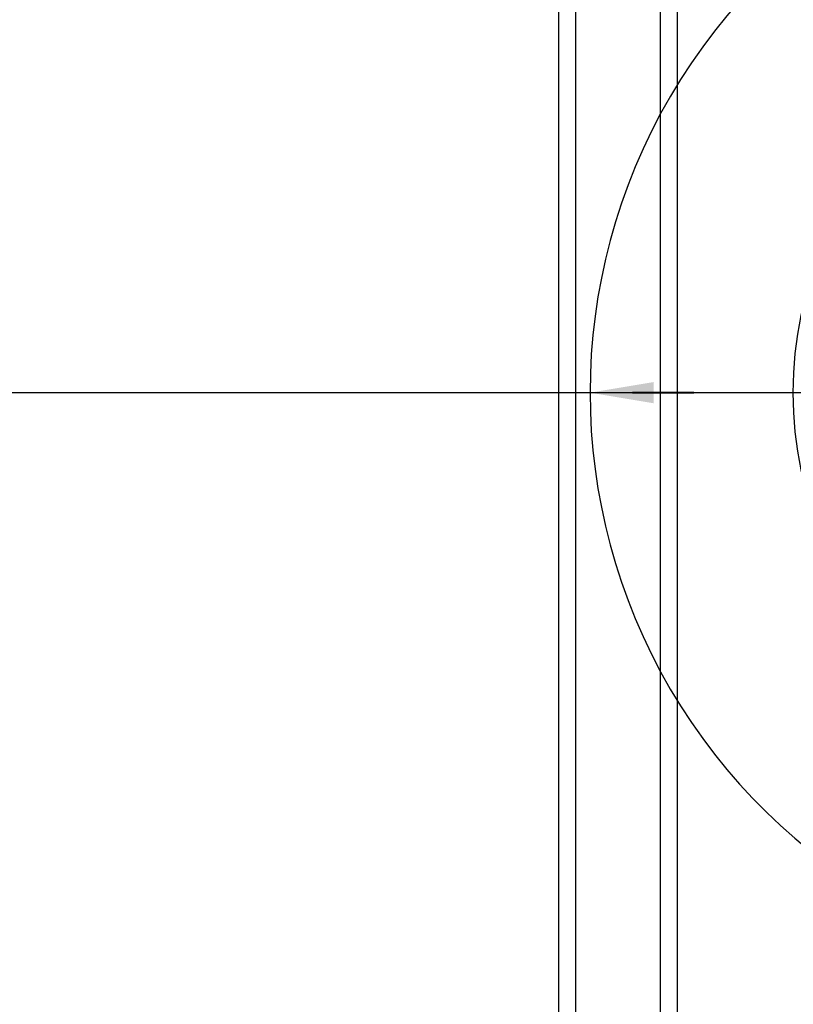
# Model space of a CAD drawing. Extents: x -285 to 5863, y 308 to 3178.
# Tile 444 of 622: x 1457 to 1502, y 1362 to 1420. Entities that reach past the tile are written whole.
import ezdxf

# ---------------------------------------------------------------- set-up
doc = ezdxf.new("R2010")
doc.units = 0
doc.header["$MEASUREMENT"] = 0
doc.linetypes.add('HIDDEN3', pattern=[0.1875, 0.125, -0.0625])
doc.layers.add('FREEZE-LINES', color=8, linetype='CONTINUOUS', plot=False)
for name, color, linetype in [('PIPING-PRODUCT-PREMIUM', 5, 'CONTINUOUS'), ('TANK-MANHOLE-COVER-40', 2, 'CONTINUOUS'), ('TANK-SLOPE', 3, 'CONTINUOUS'), ('TANK-UST', 5, 'CONTINUOUS'), ('TANK-UST-RIB', 7, 'CONTINUOUS')]:
    doc.layers.add(name, color=color, linetype=linetype)

msp = doc.modelspace()

# ---------------------------------------------------------------- linework, layer by layer
at = {"layer": 'FREEZE-LINES', "linetype": 'Continuous'}
msp.add_line((2220, 1398.01839), (1176, 1398.01839), dxfattribs=at)
at = {"layer": 'PIPING-PRODUCT-PREMIUM'}
msp.add_line((1502.23279, 1398.01916), (1389.62181, 1398.01916), dxfattribs=at)
at = {"layer": 'TANK-MANHOLE-COVER-40', "color": 4, "linetype": 'Continuous'}
msp.add_circle((1524.87181, 1398.01916), 22.63902, dxfattribs=at)
at = {"layer": 'TANK-SLOPE'}
msp.add_lwpolyline([(1525.45677, 1432.65324, 1.01702303), (1525.45615, 1363.38507), (1525.45677, 1363.38508)], format="xyb", dxfattribs=at)
at = {"layer": 'TANK-SLOPE', "const_width": 0.125}
msp.add_lwpolyline([(1492.73279, 1398.01916), (1496.37358, 1398.01916)], dxfattribs=at)
at = {"layer": 'TANK-SLOPE'}
msp.add_solid([(1493.98279, 1397.39416), (1490.23279, 1398.01916), (1493.98279, 1398.64416)], dxfattribs=at)
at = {"layer": 'TANK-UST'}
msp.add_lwpolyline([(1483.8358, 1337.01839, -0.9543276), (1483.8358, 1459.01839), (1488.37181, 1459.01839), (1489.37181, 1461.01839), (1494.37181, 1461.01839), (1495.37181, 1459.01839), (1504.87181, 1459.01839), (1505.87181, 1461.01839), (1510.87181, 1461.01839), (1511.87181, 1459.01839), (1521.37181, 1459.01839), (1522.37181, 1461.01839), (1527.37181, 1461.01839), (1528.37181, 1459.01839), (1537.87181, 1459.01839), (1538.87181, 1461.01839), (1543.87181, 1461.01839), (1544.87181, 1459.01839), (1554.37181, 1459.01839), (1555.37181, 1461.01839)], format="xyb", dxfattribs=at)
at = {"layer": 'TANK-UST', "color": 2, "linetype": 'HIDDEN3'}
msp.add_lwpolyline([(1488.37181, 1458.01839), (1483.85926, 1458.01839, 0.9539575), (1483.85926, 1338.01839), (1488.37181, 1338.01839), (1583.62201, 1338.01839), (1682.64136, 1338.01839), (1907.64136, 1338.01839), (1912.13456, 1338.01839, 0.9539575), (1912.13456, 1458.01839), (1907.64136, 1458.01839), (1682.64136, 1458.01839), (1583.62201, 1458.01839)], format="xyb", close=True, dxfattribs=at)
at = {"layer": 'TANK-UST-RIB'}
for p, q in [((1489.37181, 1461.01839), (1489.37181, 1335.01839)), ((1494.37181, 1461.01839), (1494.37181, 1335.01839)), ((1488.37181, 1459.01839), (1488.37181, 1337.01839)), ((1495.37181, 1459.01839), (1495.37181, 1337.01839))]:
    msp.add_line(p, q, dxfattribs=at)

doc.saveas('drawing.dxf')
